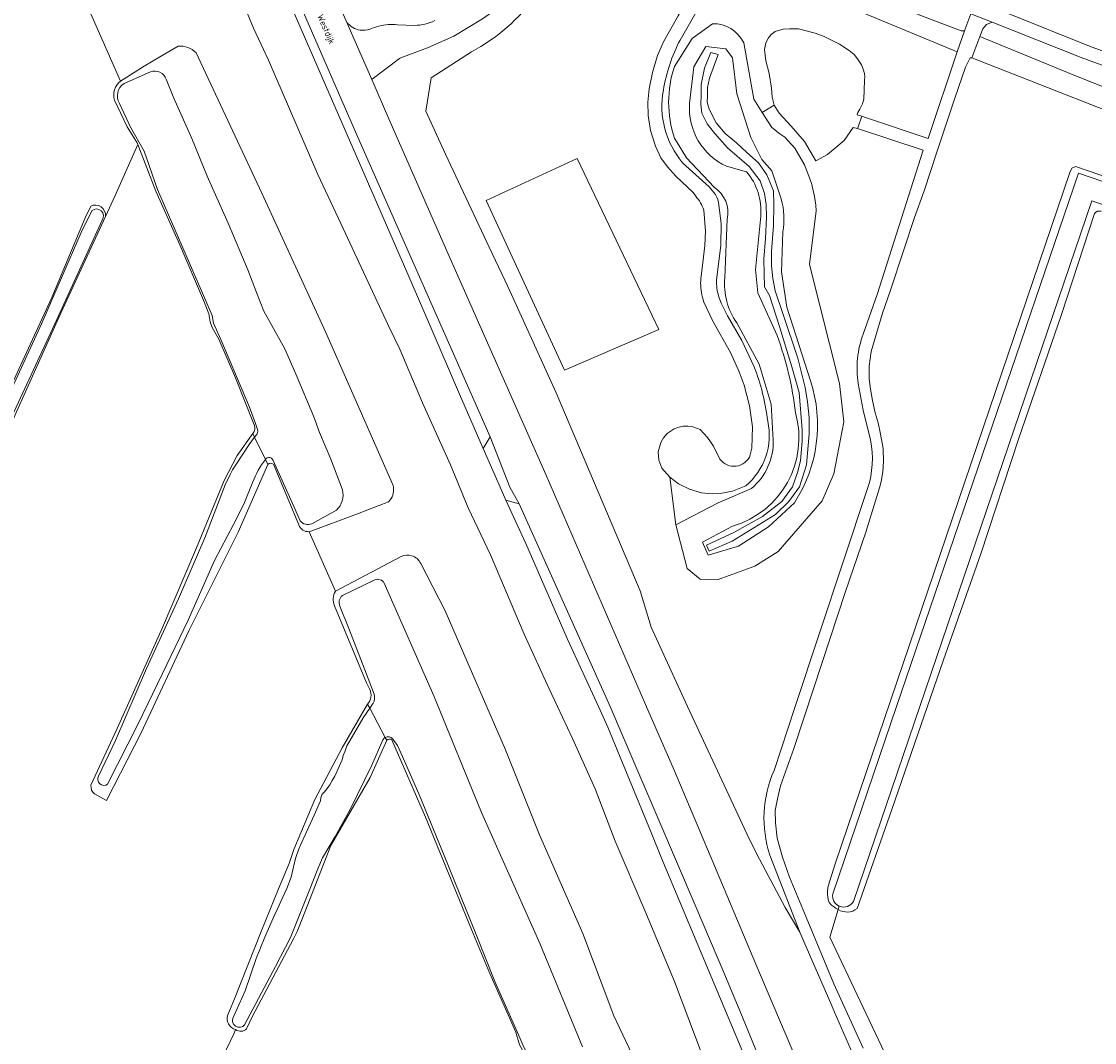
# Model space of a CAD drawing. Header units: metres. Extents: x 149984 to 156489, y 469398 to 478068.
# Tile 601 of 656: x 154035 to 154187, y 474453 to 474597. Entities that reach past the tile are written whole.
import ezdxf
from ezdxf.enums import TextEntityAlignment as Align

# ---------------------------------------------------------------- set-up
doc = ezdxf.new("R2010")
doc.units = ezdxf.units.M
doc.header["$LTSCALE"] = 0.75
for name, color, linetype, lineweight in [('B-WE-GR-GRAS-GV', 252, 'Continuous', 13), ('B-WE-GR-STRUIK-GV', 252, 'Continuous', 13), ('B-WE-GW-TALUD_KRUIN-G', 252, 'Continuous', 18), ('B-WE-OG-TERREIN_BEGROEID-GV', 252, 'Continuous', 18), ('B-WE-OG-TERREIN_ERF-GV', 252, 'Continuous', 18), ('B-WE-OG-TERREIN_OEVER-GV', 252, 'Continuous', 18), ('B-WE-OG-TOPOGRAFIE-T18', 7, 'Continuous', 18), ('B-WE-OG-WATER-GV', 252, 'Continuous', 18), ('B-WE-OG-WATER_MEER-GV', 252, 'Continuous', 18), ('B-WE-OG-WATER_SLOOT-GV', 252, 'Continuous', 18), ('B-WE-OG-WEG-GV', 252, 'Continuous', 18), ('B-WE-VH-GESLOTENVERHARDING_ASFALT-GV', 252, 'Continuous', 18), ('B-WE-VH-ONVERHARD_ZAND-GV', 252, 'Continuous', 18), ('B-WE-VH-OPENVERHARDING-GV', 252, 'Continuous', 18), ('B-WE-VH-OPENVERHARDING_BETONSTRAATSTEEN-GV', 252, 'Continuous', 18)]:
    doc.layers.add(name, color=color, linetype=linetype, lineweight=lineweight)
doc.styles.add('NLCS-ISO-M500-T18', font='NLCS-ISO.ttf', dxfattribs={"height": 0.9})

msp = doc.modelspace()

# ---------------------------------------------------------------- linework, layer by layer
at = {"layer": 'B-WE-GR-GRAS-GV', "flags": 128}
for points in [[(154049.159, 474588.241), (154045.004, 474597.718)], [(154047.053, 474569.163), (154048.404, 474572.089), (154051.629, 474579.285), (154051.527, 474579.552), (154050.09, 474581.809), (154048.317, 474585.553)], [(154068.011, 474539.747), (154065.39, 474546.376), (154063.037, 474551.829), (154062.088, 474553.496), (154061.832, 474554.303), (154061.636, 474555.391), (154060.853, 474557.338), (154057.548, 474565.161), (154054.146, 474572.712), (154051.629, 474579.285), (154048.404, 474572.089), (154047.053, 474569.163), (154040.466, 474554.891), (154029.751, 474531.079), (154015.282, 474498.933), (154004.12, 474474.109), (153981.067, 474423.525), (153969.8, 474397.972), (153954.34, 474363.126), (153948.903, 474350.829), (153946.601, 474346.129), (153945.914, 474344.399)], [(153942.645, 474347.557), (153945.22, 474351.824), (153950.568, 474362.619), (153971.638, 474409.508), (153976.436, 474421.355), (153984.726, 474439.587), (153988.789, 474448.458), (153993.936, 474458.606), (154020.358, 474516.262), (154039.497, 474557.73), (154044.19, 474568.965), (154044.967, 474570.603)], [(154045.006, 474488.897), (154048.699, 474496.916), (154055.094, 474511.165), (154059.904, 474522.417), (154063.773, 474531.893), (154065.602, 474535.414), (154067.841, 474538.514)], [(154074.33, 474525.626), (154070.727, 474534.215)], [(154069.951, 474534.144), (154065.762, 474524.589), (154058.824, 474510.691), (154052.108, 474496.286), (154047.213, 474486.761), (154045.494, 474487.687)], [(154079.479, 474516.286), (154075.79, 474524.68)], [(154084.336, 474502.426), (154083.843, 474503.333), (154079.338, 474514.232)], [(154064.305, 474456.524), (154065.251, 474458.764), (154069.003, 474468.281), (154071.447, 474474.315), (154072.961, 474477.848), (154073.631, 474479.852), (154076.566, 474486.884), (154080.43, 474494.182), (154084.015, 474500.351)], [(154086.71, 474495.259), (154084.392, 474489.995), (154078.84, 474480.404), (154074.737, 474469.93), (154074.098, 474468.299), (154073.553, 474467.265), (154067.748, 474456.26), (154066.956, 474454.536)], [(154101.266, 474462.367), (154098.663, 474468.578), (154092.158, 474484.394), (154087.422, 474495.301)], [(154116.438, 474428.018), (154115.814, 474429.807), (154113.333, 474435.408), (154111.708, 474440.103), (154111.003, 474441.459), (154110.136, 474442.225), (154109.877, 474442.527), (154109.705, 474442.967), (154109.583, 474443.817), (154106.051, 474451.207), (154105.433, 474452.297), (154104.918, 474454.06), (154101.266, 474462.367)], [(154063.736, 474450.862), (154064.122, 474451.687), (154065.184, 474453.952), (154065.41, 474454.434)], [(154065.41, 474454.434), (154065.184, 474453.952), (154064.122, 474451.687), (154063.736, 474450.862)]]:
    msp.add_lwpolyline(points, dxfattribs=at)
at = {"layer": 'B-WE-GR-GRAS-GV'}
for points in [[(154048.317, 474585.553, -0.2995888), (154049.159, 474588.241)], [(154044.967, 474570.603, -0.5913504), (154047.053, 474569.163)], [(154067.841, 474538.514, 0.3223676), (154068.011, 474539.747)], [(154070.727, 474534.215, 0.3986396), (154069.951, 474534.144)], [(154075.79, 474524.68, -0.3258955), (154074.33, 474525.626)], [(154079.338, 474514.232, -0.2340116), (154079.479, 474516.286)], [(154084.015, 474500.351, 0.2981129), (154084.336, 474502.426)], [(154087.422, 474495.301, 0.3993282), (154086.71, 474495.259)], [(154045.494, 474487.687, -0.2433849), (154045.006, 474488.897)], [(154065.41, 474454.434, -0.4548655), (154064.305, 474456.524)], [(154066.956, 474454.536, -0.3674221), (154065.41, 474454.434)]]:
    msp.add_lwpolyline(points, format="xyb", dxfattribs=at)
at = {"layer": 'B-WE-GR-STRUIK-GV', "flags": 128}
msp.add_lwpolyline([(154132.436, 474592.292), (154131.51, 474590.08), (154131.028, 474587.788), (154131.028, 474586.299), (154130.988, 474584.972), (154131.148, 474583.725), (154131.913, 474582.237), (154132.958, 474580.869), (154134.768, 474578.818), (154137.825, 474576.204), (154139.354, 474574.193), (154139.997, 474572.383), (154140.198, 474570.854), (154140.279, 474569.044), (154140.118, 474566.028), (154139.876, 474563.132), (154139.957, 474561.04), (154139.997, 474559.23), (154140.681, 474557.983), (154142.106, 474553.641), (154143.818, 474547.947), (154144.893, 474544.323), (154145.292, 474539.067), (154145.292, 474537.435), (154145.053, 474534.687), (154144.654, 474533.015), (154143.933, 474531.028), (154142.419, 474528.946), (154139.677, 474526.843), (154135.655, 474524.573), (154131.793, 474522.781), (154132.177, 474521.954), (154135.415, 474523.362), (154141.548, 474527.082), (154143.419, 474528.946), (154144.933, 474531.028), (154145.889, 474534.09), (154146.287, 474538.47), (154146.287, 474540.78), (154146.048, 474543.009), (154145.73, 474545.04), (154144.694, 474549.181), (154142.624, 474555.314), (154141.509, 474558.658), (154141.15, 474560.41), (154140.951, 474562.202), (154140.991, 474564.193), (154141.23, 474567.896), (154141.31, 474570.803), (154141.242, 474572.763), (154140.295, 474575.035), (154139.159, 474576.736), (154137.469, 474578.176), (154136.053, 474579.524), (154134.421, 474580.838), (154133.147, 474582.351), (154132.191, 474584.302), (154131.912, 474585.258), (154131.952, 474586.173), (154131.952, 474587.328), (154132.231, 474588.682), (154133.465, 474591.987)], close=True, dxfattribs=at)
at = {"layer": 'B-WE-GW-TALUD_KRUIN-G', "flags": 128}
for points in [[(154064.99, 474602.8), (154067.94, 474595.71), (154070.03, 474591.18), (154076.99, 474575.05), (154080.26, 474568.14), (154086.98, 474553.7), (154088.56, 474550.44), (154091.75, 474542.85), (154095.69, 474534.1), (154098.18, 474528.03), (154101.34, 474521.41), (154106.07, 474510.24), (154109.62, 474502.51), (154110.79, 474500), (154112.89, 474495.48), (154116.12, 474488.4), (154118.94, 474481.02), (154123.13, 474471.26), (154127.28, 474461.23), (154131.2, 474450.88)], [(154131.2, 474450.88), (154127.28, 474461.23), (154123.13, 474471.26), (154118.94, 474481.02), (154116.12, 474488.4), (154112.89, 474495.48), (154110.79, 474500), (154109.62, 474502.51), (154106.07, 474510.24), (154101.34, 474521.41), (154098.18, 474528.03), (154095.69, 474534.1), (154091.75, 474542.85), (154088.56, 474550.44), (154086.98, 474553.7), (154080.26, 474568.14), (154076.99, 474575.05), (154070.03, 474591.18), (154067.94, 474595.71), (154064.99, 474602.8)]]:
    msp.add_lwpolyline(points, dxfattribs=at)
at = {"layer": 'B-WE-OG-TERREIN_BEGROEID-GV', "flags": 128}
for points in [[(154130.28, 474572.019), (154129.914, 474572.507), (154127.467, 474574.835), (154126.282, 474576.134), (154125.387, 474577.442), (154124.597, 474579.075), (154123.921, 474581.287), (154123.561, 474583.403), (154123.543, 474585.273), (154123.736, 474587.134), (154124.184, 474589.46), (154124.895, 474591.866), (154125.72, 474593.797), (154127.809, 474597.475), (154130.425, 474601.996), (154133.025, 474606.598), (154132.835, 474606.68), (154132.121, 474607.129), (154128.834, 474608.28)], [(154134.801, 474605.832), (154128.069, 474594.039)], [(154137.05, 474593.633), (154138.456, 474585.691), (154139.666, 474583.804), (154141.356, 474584.845), (154141.059, 474585.984), (154140.966, 474587.232), (154140.654, 474589.324), (154140.17, 474591.118), (154139.967, 474592.726), (154140.17, 474593.647), (154140.56, 474594.333), (154140.919, 474594.833), (154141.481, 474595.254), (154142.604, 474595.566), (154143.509, 474595.613), (154144.789, 474595.597), (154147.13, 474595.004), (154148.41, 474594.552), (154150.564, 474593.475), (154151.937, 474592.554), (154152.639, 474591.977), (154153.076, 474591.399), (154153.638, 474590.541), (154153.903, 474589.917), (154154.106, 474589.308), (154154.122, 474588.84), (154154.075, 474588.356), (154154.013, 474586.983), (154153.997, 474585.703), (154153.778, 474585.016), (154153.607, 474584.673), (154153.404, 474584.283), (154153.123, 474583.799), (154153.029, 474583.493), (154153.715, 474583.284), (154154.208, 474583.118), (154163.077, 474580.14), (154167.136, 474592.384), (154134.801, 474605.832)], [(154064.99, 474602.8), (154067.94, 474595.71), (154070.03, 474591.18), (154076.99, 474575.05), (154080.26, 474568.14), (154086.98, 474553.7), (154088.56, 474550.44), (154091.75, 474542.85), (154095.69, 474534.1), (154098.18, 474528.03), (154101.34, 474521.41), (154106.07, 474510.24), (154109.62, 474502.51), (154110.79, 474500), (154112.89, 474495.48), (154116.12, 474488.4), (154118.94, 474481.02), (154123.13, 474471.26), (154127.28, 474461.23), (154131.2, 474450.88)], [(154131.2, 474450.88), (154127.28, 474461.23), (154123.13, 474471.26), (154118.94, 474481.02), (154116.12, 474488.4), (154112.89, 474495.48), (154110.79, 474500), (154109.62, 474502.51), (154106.07, 474510.24), (154101.34, 474521.41), (154098.18, 474528.03), (154095.69, 474534.1), (154091.75, 474542.85), (154088.56, 474550.44), (154086.98, 474553.7), (154080.26, 474568.14), (154076.99, 474575.05), (154070.03, 474591.18), (154067.94, 474595.71), (154064.99, 474602.8)], [(154107.749, 474600.352), (154106.766, 474601.654), (154100.236, 474597.032), (154096.186, 474594.565), (154092.479, 474592.953), (154088.705, 474591.533), (154088.496, 474591.454), (154084.672, 474588.526), (154084.606, 474588.477), (154087.03, 474582.928), (154095.64, 474563.22), (154109.126, 474532.764), (154123.182, 474500.287), (154127.244, 474491.02), (154132.301, 474478.979), (154138.76, 474463.689), (154145.419, 474447.963)], [(154054.735, 474600.11), (154047.47, 474598.183), (154045.004, 474597.718), (154049.159, 474588.241), (154052.523, 474590.363), (154055.04, 474591.84), (154057.294, 474593.164)], [(154147.544, 474425.891), (154125.48, 474478.641), (154123.98, 474482.25), (154117.89, 474497.12), (154116.57, 474500), (154112.15, 474509.61), (154106.34, 474523.02), (154103.519, 474529.139), (154103.03, 474530.2), (154100.315, 474536.426), (154096.97, 474544.1), (154092.82, 474553.7), (154089.68, 474561.02), (154076.38, 474591.581), (154072.449, 474600.715)], [(154174.125, 474597.885), (154185.792, 474593.166), (154197.107, 474588.983)], [(154127.294, 474590.32), (154129.769, 474594.24), (154132.637, 474596.332)], [(154132.637, 474596.332), (154129.769, 474594.24), (154127.294, 474590.32)], [(154142.857, 474580.316), (154142.16, 474580.791), (154141.002, 474581.722), (154139.666, 474583.804), (154138.456, 474585.691), (154137.05, 474593.633)], [(154059.82, 474592.234), (154069.114, 474572.431), (154078.137, 474552.777), (154087.614, 474531.183)], [(154144.965, 474468.171), (154142.9, 474471.68), (154139.29, 474478.48), (154137.85, 474481.26), (154129.14, 474500), (154127.81, 474502.87), (154123.99, 474511.19), (154122.452, 474516.313), (154110.62, 474544.275), (154104.297, 474558.119), (154103.36, 474560.169), (154101.176, 474564.818), (154095.021, 474577.916), (154092.218, 474584.01), (154092.981, 474588.715), (154098.664, 474592.372)], [(154098.664, 474592.372), (154092.981, 474588.715), (154092.218, 474584.01), (154095.021, 474577.916), (154101.176, 474564.818), (154103.36, 474560.169), (154104.297, 474558.119), (154110.62, 474544.275), (154122.452, 474516.313), (154123.99, 474511.19), (154127.81, 474502.87), (154129.14, 474500), (154137.85, 474481.26), (154139.29, 474478.48), (154142.9, 474471.68), (154144.965, 474468.171), (154140.726, 474479.064)], [(154129.428, 474585.08), (154130.019, 474590.242), (154131.694, 474593.14), (154134.543, 474592.82), (154135.473, 474591.515), (154136.058, 474586.437), (154138.077, 474580.276), (154139.609, 474577.163), (154141.027, 474575.576), (154142.347, 474571.619)], [(154142.347, 474571.619), (154141.027, 474575.576), (154139.609, 474577.163), (154138.077, 474580.276), (154136.058, 474586.437), (154135.473, 474591.515), (154134.543, 474592.82), (154131.694, 474593.14), (154130.019, 474590.242), (154129.428, 474585.08)], [(154187.078, 474584.499), (154169.229, 474591.539), (154168.987, 474591.541), (154168.339, 474590.214), (154166.818, 474585.841), (154164.352, 474578.381), (154162.479, 474572.747), (154161.152, 474569.017), (154159.592, 474564.288), (154157.735, 474558.732), (154156.611, 474555.502), (154155.534, 474551.85), (154155.035, 474550.102), (154154.754, 474548.042), (154154.754, 474546.247), (154154.91, 474544.796), (154155.191, 474543.188), (154155.581, 474541.456), (154156.002, 474540.02), (154156.346, 474538.444), (154156.705, 474536.4), (154156.751, 474534.589), (154156.673, 474533.107), (154156.439, 474531.749), (154156.221, 474530.844), (154154.27, 474524.601), (154151.367, 474516.096), (154149.26, 474509.635), (154146.935, 474502.628), (154144.095, 474494.107), (154142.253, 474488.816), (154141.801, 474487.006), (154141.488, 474485.336), (154141.52, 474483.588), (154141.754, 474481.465), (154142.503, 474478.781), (154143.486, 474475.956), (154145.874, 474470.276), (154149.76, 474460.912), (154153.895, 474451.813)], [(154153.118, 474581.549), (154152.471, 474581.7), (154151.235, 474579.866), (154148.878, 474577.884), (154147.224, 474576.995), (154145.632, 474579.726), (154143.744, 474581.895), (154142.042, 474583.705), (154141.356, 474584.845), (154139.666, 474583.804), (154141.002, 474581.722), (154142.16, 474580.791), (154142.857, 474580.316), (154144.244, 474578.776), (154145.611, 474576.455), (154146.62, 474573.824), (154147.045, 474571.954), (154147.2, 474570.76), (154147.255, 474569.964), (154146.307, 474562.361), (154150.55, 474545.564), (154151.169, 474540.168), (154149.76, 474532.839), (154148.111, 474529.014), (154141.894, 474521.881), (154138.619, 474519.794), (154133.448, 474517.937), (154130.894, 474517.994), (154129.085, 474519.493), (154127.497, 474525.649), (154126.634, 474532.362), (154125.483, 474533.658), (154125.064, 474534.79), (154124.997, 474535.936), (154125.357, 474537.281), (154125.737, 474537.928), (154126.261, 474538.519), (154127.238, 474539.184), (154127.772, 474539.395), (154128.51, 474539.552), (154129.152, 474539.574), (154129.853, 474539.479), (154130.908, 474539.074), (154131.95, 474537.96), (154132.783, 474536.727), (154133.684, 474534.927)], [(154153.918, 474552.567), (154155.852, 474558.159), (154162.348, 474578.52), (154153.118, 474581.549)], [(154132.891, 474573.28), (154128.98, 474577.409), (154127.29, 474580.204)], [(154127.29, 474580.204), (154128.98, 474577.409), (154132.891, 474573.28)], [(154138.159, 474530.792), (154133.439, 474528.735), (154127.497, 474525.649), (154129.085, 474519.493), (154130.894, 474517.994), (154133.448, 474517.937), (154138.619, 474519.794), (154141.894, 474521.881), (154148.111, 474529.014), (154149.76, 474532.839), (154151.169, 474540.168), (154150.55, 474545.564), (154146.307, 474562.361), (154147.255, 474569.964), (154147.2, 474570.76), (154147.045, 474571.954), (154146.62, 474573.824), (154145.611, 474576.455), (154144.244, 474578.776), (154142.857, 474580.316)], [(154128.442, 474576.734), (154132.166, 474573.312), (154132.823, 474572.54)], [(154137.449, 474575.463), (154134.642, 474576.221)], [(154134.642, 474576.221), (154137.449, 474575.463)], [(154157.734, 474449.413), (154149.171, 474467.492), (154150.377, 474471.375), (154150.012, 474471.561), (154149.862, 474471.7), (154149.694, 474471.819), (154149.431, 474471.979), (154149.117, 474472.344), (154148.956, 474472.807), (154148.875, 474473.492), (154148.875, 474473.995), (154148.976, 474474.66), (154149.929, 474477.825), (154183.017, 474575.366), (154183.321, 474575.94), (154183.828, 474576.21), (154235.181, 474558.62), (154479.659, 474474.516)], [(154133.476, 474571.139), (154133.861, 474568.144), (154133.832, 474565.098), (154133.217, 474560.177)], [(154131.097, 474561.055), (154131.582, 474565.045), (154131.677, 474567.07), (154131.429, 474570.051)], [(154141.753, 474552.346), (154139.051, 474558.372), (154138.718, 474561.67), (154139.459, 474569.189)], [(154139.459, 474569.189), (154138.718, 474561.67), (154139.051, 474558.372), (154141.753, 474552.346)], [(154134.371, 474560.513), (154134.732, 474568.762)], [(154134.732, 474568.762), (154134.371, 474560.513)], [(154142.549, 474566.96), (154142.363, 474561.319), (154143.131, 474556.337), (154146.477, 474545.949)], [(154146.477, 474545.949), (154143.131, 474556.337), (154142.363, 474561.319), (154142.549, 474566.96)], [(154137.982, 474535.509), (154138.194, 474536.473), (154138.294, 474539.451), (154137.867, 474542.442), (154137.135, 474545.35), (154136.415, 474547.238), (154135.207, 474549.953), (154132.697, 474554.356), (154131.448, 474557.061)], [(154133.873, 474556.914), (154134.787, 474555.151), (154136.773, 474551.665), (154138.483, 474548.014)], [(154141.219, 474537.61), (154140.912, 474542.674), (154139.25, 474548.305), (154136.082, 474554.138)], [(154136.082, 474554.138), (154139.25, 474548.305), (154140.912, 474542.674), (154141.219, 474537.61)], [(154154.94, 474537.616), (154153.898, 474541.8), (154153.206, 474545.575)], [(154137.359, 474531.163), (154135.475, 474530.38), (154133.73, 474530.045), (154132.611, 474530.006), (154131.107, 474530.166), (154129.396, 474530.663), (154127.868, 474531.439), (154126.634, 474532.362), (154127.497, 474525.649), (154133.439, 474528.735), (154138.159, 474530.792)], [(154141.323, 474490.998), (154144.31, 474500), (154154.528, 474530.788)], [(154086.949, 474528.886), (154082.582, 474527.201), (154075.79, 474524.68), (154079.479, 474516.286), (154088.771, 474521.162)], [(154132.02, 474521.345), (154136.336, 474522.617), (154140.532, 474525.374), (154144.2, 474528.771)], [(154144.2, 474528.771), (154140.532, 474525.374), (154136.336, 474522.617)], [(154136.336, 474522.617), (154132.02, 474521.345), (154131.217, 474523.212), (154135.485, 474525.453)], [(154135.485, 474525.453), (154131.217, 474523.212), (154132.02, 474521.345)], [(154091.5, 474520.19), (154094.932, 474513.51), (154103.478, 474493.887), (154108.249, 474481.891), (154114.36, 474467.982), (154118.731, 474456.382), (154124.211, 474444.838), (154125.57, 474441.311), (154125.688, 474441.006), (154128.504, 474426.787), (154132.504, 474410.055), (154134.363, 474405.643), (154136.764, 474401.402), (154142.544, 474391.529), (154146.183, 474385.009), (154149.323, 474380.119), (154157.071, 474369.065)], [(154153.783, 474447.888), (154149.537, 474457.654), (154149.527, 474457.678), (154145.525, 474466.882), (154144.965, 474468.171)]]:
    msp.add_lwpolyline(points, dxfattribs=at)
for points in [[(154150.137, 474605.73), (154149.191, 474603.49), (154149.03, 474603.132), (154154.498, 474600.69), (154161.644, 474597.653), (154167.728, 474595.344), (154168.163, 474595.334), (154168.219, 474595.495), (154169.076, 474597.73)], [(154170.764, 474595.595), (154170.351, 474594.538), (154183.498, 474589.109), (154189.283, 474586.811), (154190.279, 474589.491), (154184.629, 474591.59), (154172.088, 474596.541), (154171.288, 474596.219)], [(154141.242, 474572.763), (154141.31, 474570.803), (154141.23, 474567.896), (154140.991, 474564.193), (154140.951, 474562.202), (154141.15, 474560.41), (154141.509, 474558.658), (154142.624, 474555.314), (154144.694, 474549.181), (154145.73, 474545.04), (154146.048, 474543.009), (154146.287, 474540.78), (154146.287, 474538.47), (154145.889, 474534.09), (154144.933, 474531.028), (154143.419, 474528.946), (154141.548, 474527.082), (154135.415, 474523.362), (154132.177, 474521.954), (154131.793, 474522.781), (154135.655, 474524.573), (154139.677, 474526.843), (154142.419, 474528.946), (154143.933, 474531.028), (154144.654, 474533.015), (154145.053, 474534.687), (154145.292, 474537.435), (154145.292, 474539.067), (154144.893, 474544.323), (154143.818, 474547.947), (154142.106, 474553.641), (154140.681, 474557.983), (154139.997, 474559.23), (154139.957, 474561.04), (154139.876, 474563.132), (154140.118, 474566.028), (154140.279, 474569.044), (154140.198, 474570.854), (154139.997, 474572.383), (154139.354, 474574.193), (154137.825, 474576.204), (154134.768, 474578.818), (154132.958, 474580.869), (154131.913, 474582.237), (154131.148, 474583.725), (154130.988, 474584.972), (154131.028, 474586.299), (154131.028, 474587.788), (154131.51, 474590.08), (154132.436, 474592.292), (154133.465, 474591.987), (154132.231, 474588.682), (154131.952, 474587.328), (154131.952, 474586.173), (154131.912, 474585.258), (154132.191, 474584.302), (154133.147, 474582.351), (154134.421, 474580.838), (154136.053, 474579.524), (154137.469, 474578.176), (154139.159, 474576.736), (154140.295, 474575.035)], [(154125.089, 474553.214), (154111.769, 474547.465), (154100.756, 474571.408), (154113.588, 474577.31)]]:
    msp.add_lwpolyline(points, close=True, dxfattribs=at)
at = {"layer": 'B-WE-OG-TERREIN_BEGROEID-GV'}
for points in [[(154098.664, 474592.372, 0.1169053), (154107.749, 474600.352)], [(154107.749, 474600.352, -0.1169053), (154098.664, 474592.372)], [(154132.637, 474596.332, -0.3006424), (154137.05, 474593.633)], [(154137.05, 474593.633, 0.3006424), (154132.637, 474596.332)], [(154128.069, 474594.039, 0.0782787), (154125.722, 474586.952)], [(154057.294, 474593.164, -0.2329015), (154059.82, 474592.234)], [(154127.29, 474580.204, -0.1633056), (154127.294, 474590.32)], [(154127.294, 474590.32, 0.1633056), (154127.29, 474580.204)], [(154125.722, 474586.952, 0.2272434), (154128.442, 474576.734)], [(154134.642, 474576.221, -0.314546), (154129.428, 474585.08)], [(154129.428, 474585.08, 0.314546), (154134.642, 474576.221)], [(154139.459, 474569.189, 0.1982536), (154137.449, 474575.463)], [(154137.449, 474575.463, -0.1982536), (154139.459, 474569.189)], [(154132.823, 474572.54, -0.1334324), (154133.476, 474571.139)], [(154134.732, 474568.762, 0.3074376), (154132.891, 474573.28)], [(154132.891, 474573.28, -0.3074376), (154134.732, 474568.762)], [(154131.429, 474570.051, 0.0896426), (154130.28, 474572.019)], [(154142.347, 474571.619, -0.114187), (154142.549, 474566.96)], [(154142.549, 474566.96, 0.114187), (154142.347, 474571.619)], [(154131.086, 474558.425, -0.0863103), (154131.097, 474561.055)], [(154133.217, 474560.177, 0.0763479), (154133.498, 474557.938)], [(154136.082, 474554.138, -0.1768048), (154134.371, 474560.513)], [(154134.371, 474560.513, 0.1768048), (154136.082, 474554.138)], [(154131.448, 474557.061, -0.0467417), (154131.086, 474558.425)], [(154133.498, 474557.938, 0.0362748), (154133.873, 474556.914)], [(154153.206, 474545.575, -0.1335941), (154153.918, 474552.567)], [(154144.353, 474541.464, 0.0587938), (154141.753, 474552.346)], [(154141.753, 474552.346, -0.0587938), (154144.353, 474541.464)], [(154138.483, 474548.014, -0.0658506), (154140.43, 474540.251)], [(154146.477, 474545.949, -0.2265124), (154144.2, 474528.771)], [(154144.2, 474528.771, 0.2265124), (154146.477, 474545.949)], [(154135.485, 474525.453, 0.4122024), (154144.353, 474541.464)], [(154144.353, 474541.464, -0.4122024), (154135.485, 474525.453)], [(154140.43, 474540.251, -0.279842), (154137.359, 474531.163)], [(154138.159, 474530.792, 0.2282002), (154141.219, 474537.61)], [(154141.219, 474537.61, -0.2282002), (154138.159, 474530.792)], [(154154.528, 474530.788, 0.127704), (154154.94, 474537.616)], [(154133.684, 474534.927, 0.6025837), (154137.982, 474535.509)], [(154087.614, 474531.183, -0.2322961), (154087.169, 474529.129)], [(154087.169, 474529.129, -0.0328556), (154086.949, 474528.886)], [(154088.771, 474521.162, -0.1883814), (154090.229, 474521.289)], [(154090.229, 474521.289, -0.2179847), (154091.5, 474520.19)], [(154140.726, 474479.064, -0.183252), (154141.323, 474490.998)]]:
    msp.add_lwpolyline(points, format="xyb", dxfattribs=at)
at = {"layer": 'B-WE-OG-TERREIN_ERF-GV', "flags": 128}
for points in [[(154186.52, 474569.587), (154181.845, 474555.304), (154175.786, 474537.743), (154170.468, 474521.554), (154165.228, 474506.6), (154157.938, 474485.468), (154153.043, 474471.509)], [(154150.377, 474471.375), (154149.171, 474467.492), (154157.734, 474449.413), (154163.242, 474447.523), (154163.999, 474450.257), (154177.849, 474445.759), (154203.388, 474436.669), (154208.29, 474434.416), (154224.561, 474428.605), (154245.9, 474421.191), (154264.915, 474414.999)]]:
    msp.add_lwpolyline(points, dxfattribs=at)
at = {"layer": 'B-WE-OG-TERREIN_ERF-GV'}
for points in [[(154187.463, 474569.873, 0.3232024), (154186.52, 474569.587)], [(154153.043, 474471.509, -0.3151124), (154150.377, 474471.375)]]:
    msp.add_lwpolyline(points, format="xyb", dxfattribs=at)
at = {"layer": 'B-WE-OG-TERREIN_OEVER-GV', "flags": 128}
for points in [[(154057.294, 474593.164), (154055.04, 474591.84), (154052.523, 474590.363), (154049.159, 474588.241)], [(154087.614, 474531.183), (154078.137, 474552.777), (154069.114, 474572.431), (154059.82, 474592.234)], [(154049.672, 474587.909), (154053.406, 474589.545)], [(154055.622, 474588.5), (154056.684, 474585.839), (154059.215, 474580.146), (154061.373, 474574.84), (154064.355, 474568.187), (154067.147, 474561.635), (154068.332, 474558.421), (154069.399, 474555.779), (154072.323, 474550.485), (154073.928, 474546.807), (154076.419, 474540.862), (154077.222, 474538.678), (154078.808, 474534.932), (154080.466, 474530.587)], [(154048.317, 474585.553), (154050.09, 474581.809), (154051.527, 474579.552), (154051.629, 474579.285), (154054.146, 474572.712), (154057.548, 474565.161), (154060.853, 474557.338), (154061.636, 474555.391), (154061.832, 474554.303), (154062.088, 474553.496), (154063.037, 474551.829), (154065.39, 474546.376), (154068.011, 474539.747)], [(154068.508, 474539.087), (154068.187, 474539.958), (154067.34, 474542.232), (154063.324, 474551.784), (154062.263, 474554.1), (154062.11, 474555.167), (154058.897, 474562.582), (154054.383, 474572.958), (154052.492, 474578.369), (154050.582, 474581.747), (154049.027, 474585.104)], [(154479.659, 474474.516), (154235.181, 474558.62), (154183.828, 474576.21), (154183.321, 474575.94), (154183.017, 474575.366), (154149.929, 474477.825), (154148.976, 474474.66), (154148.875, 474473.995), (154148.875, 474473.492), (154148.956, 474472.807), (154149.117, 474472.344), (154149.431, 474471.979), (154149.694, 474471.819), (154149.862, 474471.7), (154150.012, 474471.561), (154150.377, 474471.375), (154150.525, 474471.85)], [(154149.598, 474473.576), (154158.605, 474500), (154184.253, 474575.246), (154261.384, 474548.83), (154315.528, 474530.286), (154403.822, 474500.464), (154405.13, 474500)], [(154044.967, 474570.603), (154044.19, 474568.965), (154039.497, 474557.73), (154020.358, 474516.262), (153993.936, 474458.606), (153988.789, 474448.458), (153984.726, 474439.587), (153976.436, 474421.355), (153971.638, 474409.508), (153950.568, 474362.619), (153945.22, 474351.824), (153942.645, 474347.557)], [(154389.149, 474500), (154314.585, 474526.548), (154259.273, 474545.845), (154186.142, 474571.358), (154161.874, 474500), (154152.528, 474472.52)], [(153944.944, 474349.931), (153947.478, 474355.676), (153952.799, 474366.366), (153957.667, 474376.842), (153962.37, 474387.498), (153967.145, 474397.941), (153971.591, 474408.705), (153977.533, 474422.382), (153981.683, 474431.849), (153985.949, 474441.022), (153991.722, 474453.421), (153997.218, 474465.277), (154002.415, 474476.274), (154007.244, 474486.889), (154012.619, 474498.482), (154017.883, 474509.525), (154023.234, 474521.595), (154030.679, 474538.113), (154038.092, 474554.114), (154043.642, 474566.892), (154045.133, 474569.958)], [(153945.914, 474344.399), (153946.601, 474346.129), (153948.903, 474350.829), (153954.34, 474363.126), (153969.8, 474397.972), (153981.067, 474423.525), (154004.12, 474474.109), (154015.282, 474498.933), (154029.751, 474531.079), (154040.466, 474554.891), (154047.053, 474569.163)], [(154153.043, 474471.509), (154157.938, 474485.468), (154165.228, 474506.6), (154170.468, 474521.554), (154175.786, 474537.743), (154181.845, 474555.304), (154186.52, 474569.587)], [(154046.575, 474568.64), (154040.18, 474554.634), (154029.026, 474530.603), (154019.213, 474508.346), (154009.902, 474487.425), (154001.46, 474468.885), (154001.065, 474467.701), (154000.095, 474465.811), (153999.065, 474464.009), (153998.413, 474462.926), (153997.967, 474461.948), (153995.46, 474456.289), (153991.211, 474446.85), (153985.573, 474434.61), (153979.648, 474421.463), (153974.239, 474408.916), (153968.793, 474395.877), (153963.104, 474383.113), (153957.674, 474371.117), (153954.131, 474362.86), (153950.12, 474354.221), (153945.87, 474345.532)], [(154046.092, 474490.191), (154048.482, 474495.228), (154052.844, 474505.383), (154057.338, 474515.213), (154061.065, 474523.804), (154063.909, 474531.284), (154064.65, 474532.73), (154064.969, 474533.384), (154065.55, 474534.267), (154067.309, 474536.983), (154068.076, 474538.026), (154067.841, 474538.514), (154065.602, 474535.414), (154063.773, 474531.893), (154059.904, 474522.417), (154055.094, 474511.165), (154048.699, 474496.916), (154045.006, 474488.897)], [(154067.841, 474538.514), (154068.076, 474538.026), (154068.28, 474538.302)], [(154045.494, 474487.687), (154047.213, 474486.761), (154052.108, 474496.286), (154058.824, 474510.691), (154065.762, 474524.589), (154069.951, 474534.144), (154069.604, 474534.862)], [(154069.604, 474534.862), (154069.951, 474534.144)], [(154074.497, 474526.216), (154073.86, 474527.733), (154070.706, 474534.727)], [(154070.727, 474534.215), (154074.33, 474525.626)], [(154067.835, 474531.706), (154066.546, 474528.556), (154065.128, 474525.697), (154062.438, 474520.614), (154058.737, 474512.205), (154055.101, 474504.66), (154051.603, 474497.485), (154047.357, 474489.071)], [(154075.79, 474524.68), (154082.582, 474527.201), (154086.949, 474528.886)], [(154079.639, 474527.734), (154076.141, 474525.796)], [(154088.771, 474521.162), (154079.479, 474516.286)], [(154157.071, 474369.065), (154149.323, 474380.119), (154146.183, 474385.009), (154142.544, 474391.529), (154136.764, 474401.402), (154134.363, 474405.643), (154132.504, 474410.055), (154128.504, 474426.787), (154125.688, 474441.006), (154125.57, 474441.311), (154124.211, 474444.838), (154118.731, 474456.382), (154114.36, 474467.982), (154108.249, 474481.891), (154103.478, 474493.887), (154094.932, 474513.51), (154091.5, 474520.19)], [(154080.462, 474515.681), (154085.046, 474517.899)], [(154086.361, 474517.429), (154093.348, 474501.505), (154100.099, 474485.068), (154108.336, 474466.507), (154114.305, 474451.991)], [(154079.338, 474514.232), (154083.843, 474503.333), (154084.336, 474502.426)], [(154084.947, 474501.737), (154083.615, 474505.184), (154081.346, 474511.028), (154080.121, 474514.169)], [(154065.047, 474456.164), (154066.755, 474459.887), (154068.298, 474464.465), (154069.548, 474467.467), (154070.697, 474470.158), (154072.621, 474474.327), (154073.218, 474475.955), (154073.718, 474478.027), (154073.887, 474478.695), (154074.284, 474479.782), (154074.488, 474480.35), (154076.504, 474484.685), (154077.357, 474486.695), (154077.433, 474487.147), (154077.521, 474487.395), (154077.632, 474487.648), (154077.91, 474487.953), (154078.161, 474488.254), (154078.674, 474488.969), (154079.009, 474489.563), (154079.385, 474490.212), (154080.435, 474492.496), (154080.589, 474493.115), (154080.834, 474493.764), (154081.093, 474494.454), (154081.492, 474495.166), (154083.4, 474498.425), (154084.314, 474499.786), (154084.015, 474500.351), (154080.43, 474494.182), (154076.566, 474486.884), (154073.631, 474479.852), (154072.961, 474477.848), (154071.447, 474474.315), (154069.003, 474468.281), (154065.251, 474458.764), (154064.305, 474456.524)], [(154084.015, 474500.351), (154084.314, 474499.786), (154084.783, 474500.485)], [(154086.179, 474495.304), (154084.631, 474491.748), (154081.559, 474485.495), (154079.438, 474481.685), (154077.65, 474478.66), (154076.995, 474477.096), (154075.771, 474473.994), (154073.13, 474467.425), (154071.044, 474463.321), (154066.676, 474455.124)], [(154066.956, 474454.536), (154067.748, 474456.26), (154073.553, 474467.265), (154074.098, 474468.299), (154074.737, 474469.93), (154078.84, 474480.404), (154084.392, 474489.995), (154086.71, 474495.259), (154086.505, 474495.647)], [(154086.505, 474495.647), (154086.71, 474495.259)], [(154087.422, 474495.301), (154092.158, 474484.394), (154098.663, 474468.578), (154101.266, 474462.367), (154104.918, 474454.06), (154105.433, 474452.297), (154106.051, 474451.207), (154109.583, 474443.817), (154109.705, 474442.967), (154109.877, 474442.527), (154110.136, 474442.225), (154111.003, 474441.459), (154111.708, 474440.103), (154113.333, 474435.408), (154115.814, 474429.807), (154116.438, 474428.018)], [(154116.652, 474428.444), (154113.967, 474434.936), (154113.361, 474436.261), (154111.962, 474440.588), (154111.369, 474441.678), (154110.705, 474442.694), (154107.709, 474448.695), (154106.068, 474451.98), (154105.497, 474453.273), (154101.966, 474461.238), (154099.323, 474467.868), (154094.796, 474479.002), (154091.365, 474487.371), (154088.914, 474492.942), (154088.245, 474494.498), (154087.578, 474495.415)], [(154150.564, 474471.834), (154150.525, 474471.85), (154150.377, 474471.375)]]:
    msp.add_lwpolyline(points, dxfattribs=at)
at = {"layer": 'B-WE-OG-TERREIN_OEVER-GV'}
for points in [[(154059.82, 474592.234, 0.2329015), (154057.294, 474593.164)], [(154053.406, 474589.545, -0.4352426), (154055.622, 474588.5)], [(154049.159, 474588.241, 0.2995888), (154048.317, 474585.553)], [(154049.027, 474585.104, -0.4043246), (154049.672, 474587.909)], [(154047.053, 474569.163, 0.5913504), (154044.967, 474570.603)], [(154045.133, 474569.958, -0.9051684), (154046.575, 474568.64)], [(154186.52, 474569.587, -0.3232024), (154187.463, 474569.873)], [(154068.011, 474539.747, -0.3223676), (154067.841, 474538.514)], [(154068.28, 474538.302, 0.3038255), (154068.508, 474539.087)], [(154069.604, 474534.862, 0.0729939), (154067.835, 474531.706)], [(154070.706, 474534.727, 0.6146765), (154069.604, 474534.862)], [(154069.951, 474534.144, -0.3986396), (154070.727, 474534.215)], [(154080.466, 474530.587, -0.265107), (154079.639, 474527.734)], [(154087.169, 474529.129, 0.2322961), (154087.614, 474531.183)], [(154086.949, 474528.886, 0.0328556), (154087.169, 474529.129)], [(154074.33, 474525.626, 0.3258955), (154075.79, 474524.68)], [(154076.141, 474525.796, -0.3344754), (154074.497, 474526.216)], [(154090.229, 474521.289, 0.1883814), (154088.771, 474521.162)], [(154091.5, 474520.19, 0.2179847), (154090.229, 474521.289)], [(154085.046, 474517.899, -0.3481213), (154086.361, 474517.429)], [(154079.479, 474516.286, 0.2340116), (154079.338, 474514.232)], [(154080.121, 474514.169, -0.3478589), (154080.462, 474515.681)], [(154084.336, 474502.426, -0.2981129), (154084.015, 474500.351)], [(154084.783, 474500.485, 0.2184515), (154084.947, 474501.737)], [(154086.505, 474495.647, 0.1453396), (154086.179, 474495.304)], [(154087.578, 474495.415, 0.383189), (154086.505, 474495.647)], [(154086.71, 474495.259, -0.3993282), (154087.422, 474495.301)], [(154045.006, 474488.897, 0.2433849), (154045.494, 474487.687)], [(154047.357, 474489.071, -0.8323445), (154046.092, 474490.191)], [(154150.525, 474471.85, -0.3480144), (154149.598, 474473.576)], [(154152.528, 474472.52, -0.3757996), (154150.564, 474471.834)], [(154150.377, 474471.375, 0.3151124), (154153.043, 474471.509)], [(154064.305, 474456.524, 0.4548655), (154065.41, 474454.434)], [(154066.676, 474455.124, -0.8991219), (154065.047, 474456.164)], [(154065.41, 474454.434, 0.3674221), (154066.956, 474454.536)]]:
    msp.add_lwpolyline(points, format="xyb", dxfattribs=at)
at = {"layer": 'B-WE-OG-WATER-GV', "flags": 128}
for points in [[(154068.076, 474538.026), (154067.309, 474536.983), (154065.55, 474534.267), (154064.969, 474533.384), (154064.65, 474532.73), (154063.909, 474531.284), (154061.065, 474523.804), (154057.338, 474515.213), (154052.844, 474505.383), (154048.482, 474495.228), (154046.092, 474490.191)], [(154069.604, 474534.862), (154068.076, 474538.026)], [(154047.357, 474489.071), (154051.603, 474497.485), (154055.101, 474504.66), (154058.737, 474512.205), (154062.438, 474520.614), (154065.128, 474525.697), (154066.546, 474528.556), (154067.835, 474531.706)], [(154086.505, 474495.647), (154084.314, 474499.786), (154083.4, 474498.425), (154081.492, 474495.166), (154081.093, 474494.454), (154080.834, 474493.764), (154080.589, 474493.115), (154080.435, 474492.496), (154079.385, 474490.212), (154079.009, 474489.563), (154078.674, 474488.969), (154078.161, 474488.254), (154077.91, 474487.953), (154077.632, 474487.648), (154077.521, 474487.395), (154077.433, 474487.147), (154077.357, 474486.695), (154076.504, 474484.685), (154074.488, 474480.35), (154074.284, 474479.782), (154073.887, 474478.695), (154073.718, 474478.027), (154073.218, 474475.955), (154072.621, 474474.327), (154070.697, 474470.158), (154069.548, 474467.467), (154068.298, 474464.465), (154066.755, 474459.887), (154065.047, 474456.164)], [(154066.676, 474455.124), (154071.044, 474463.321), (154073.13, 474467.425), (154075.771, 474473.994), (154076.995, 474477.096), (154077.65, 474478.66), (154079.438, 474481.685), (154081.559, 474485.495), (154084.631, 474491.748), (154086.179, 474495.304)]]:
    msp.add_lwpolyline(points, dxfattribs=at)
at = {"layer": 'B-WE-OG-WATER-GV'}
for points in [[(154067.835, 474531.706, -0.0729939), (154069.604, 474534.862)], [(154086.179, 474495.304, -0.1453396), (154086.505, 474495.647)], [(154046.092, 474490.191, 0.8323445), (154047.357, 474489.071)], [(154065.047, 474456.164, 0.8991219), (154066.676, 474455.124)]]:
    msp.add_lwpolyline(points, format="xyb", dxfattribs=at)
at = {"layer": 'B-WE-OG-WATER_MEER-GV', "flags": 128}
for points in [[(154479.096, 474466.007), (154480.68, 474470.4), (154480.86, 474471.26), (154480.95, 474471.6), (154481.01, 474472.02), (154481.05, 474472.47), (154481.01, 474472.83), (154480.94, 474473.14), (154480.83, 474473.33), (154480.6, 474473.55), (154480.19, 474473.81), (154465.8, 474479.03), (154438.57, 474488.47), (154421.37, 474494.24), (154405.13, 474500), (154403.822, 474500.464), (154315.528, 474530.286), (154261.384, 474548.83), (154184.253, 474575.246), (154158.605, 474500), (154149.598, 474473.576)], [(154152.528, 474472.52), (154161.874, 474500), (154186.142, 474571.358), (154259.273, 474545.845), (154314.585, 474526.548), (154389.149, 474500)], [(154085.046, 474517.899), (154080.462, 474515.681)], [(154114.305, 474451.991), (154108.336, 474466.507), (154100.099, 474485.068), (154093.348, 474501.505), (154086.361, 474517.429)], [(154080.121, 474514.169), (154081.346, 474511.028), (154083.615, 474505.184), (154084.947, 474501.737)], [(154084.783, 474500.485), (154084.314, 474499.786), (154086.505, 474495.647)], [(154087.578, 474495.415), (154088.245, 474494.498), (154088.914, 474492.942), (154091.365, 474487.371), (154094.796, 474479.002), (154099.323, 474467.868), (154101.966, 474461.238), (154105.497, 474453.273), (154106.068, 474451.98), (154107.709, 474448.695), (154110.705, 474442.694), (154111.369, 474441.678), (154111.962, 474440.588), (154113.361, 474436.261), (154113.967, 474434.936), (154116.652, 474428.444)], [(154150.525, 474471.85), (154150.564, 474471.834)]]:
    msp.add_lwpolyline(points, dxfattribs=at)
at = {"layer": 'B-WE-OG-WATER_MEER-GV'}
for points in [[(154086.361, 474517.429, 0.3481213), (154085.046, 474517.899)], [(154080.462, 474515.681, 0.3478589), (154080.121, 474514.169)], [(154084.947, 474501.737, -0.2184515), (154084.783, 474500.485)], [(154086.505, 474495.647, -0.383189), (154087.578, 474495.415)], [(154149.598, 474473.576, 0.3480144), (154150.525, 474471.85)], [(154150.564, 474471.834, 0.3757996), (154152.528, 474472.52)]]:
    msp.add_lwpolyline(points, format="xyb", dxfattribs=at)
at = {"layer": 'B-WE-OG-WATER_SLOOT-GV', "flags": 128}
for points in [[(154053.406, 474589.545), (154049.672, 474587.909)], [(154080.466, 474530.587), (154078.808, 474534.932), (154077.222, 474538.678), (154076.419, 474540.862), (154073.928, 474546.807), (154072.323, 474550.485), (154069.399, 474555.779), (154068.332, 474558.421), (154067.147, 474561.635), (154064.355, 474568.187), (154061.373, 474574.84), (154059.215, 474580.146), (154056.684, 474585.839), (154055.622, 474588.5)], [(154049.027, 474585.104), (154050.582, 474581.747), (154052.492, 474578.369), (154054.383, 474572.958), (154058.897, 474562.582), (154062.11, 474555.167), (154062.263, 474554.1), (154063.324, 474551.784), (154067.34, 474542.232), (154068.187, 474539.958), (154068.508, 474539.087)], [(154045.133, 474569.958), (154043.642, 474566.892), (154038.092, 474554.114), (154030.679, 474538.113), (154023.234, 474521.595), (154017.883, 474509.525), (154012.619, 474498.482), (154007.244, 474486.889), (154002.415, 474476.274), (153997.218, 474465.277), (153991.722, 474453.421), (153985.949, 474441.022), (153981.683, 474431.849), (153977.533, 474422.382), (153971.591, 474408.705), (153967.145, 474397.941), (153962.37, 474387.498), (153957.667, 474376.842), (153952.799, 474366.366), (153947.478, 474355.676), (153944.944, 474349.931)], [(153945.87, 474345.532), (153950.12, 474354.221), (153954.131, 474362.86), (153957.674, 474371.117), (153963.104, 474383.113), (153968.793, 474395.877), (153974.239, 474408.916), (153979.648, 474421.463), (153985.573, 474434.61), (153991.211, 474446.85), (153995.46, 474456.289), (153997.967, 474461.948), (153998.413, 474462.926), (153999.065, 474464.009), (154000.095, 474465.811), (154001.065, 474467.701), (154001.46, 474468.885), (154009.902, 474487.425), (154019.213, 474508.346), (154029.026, 474530.603), (154040.18, 474554.634), (154046.575, 474568.64)], [(154068.28, 474538.302), (154068.076, 474538.026), (154069.604, 474534.862)], [(154070.706, 474534.727), (154073.86, 474527.733), (154074.497, 474526.216)], [(154076.141, 474525.796), (154079.639, 474527.734)]]:
    msp.add_lwpolyline(points, dxfattribs=at)
at = {"layer": 'B-WE-OG-WATER_SLOOT-GV'}
for points in [[(154055.622, 474588.5, 0.4352426), (154053.406, 474589.545)], [(154049.672, 474587.909, 0.4043246), (154049.027, 474585.104)], [(154046.575, 474568.64, 0.9051684), (154045.133, 474569.958)], [(154068.508, 474539.087, -0.3038255), (154068.28, 474538.302)], [(154069.604, 474534.862, -0.6146765), (154070.706, 474534.727)], [(154079.639, 474527.734, 0.265107), (154080.466, 474530.587)], [(154074.497, 474526.216, 0.3344754), (154076.141, 474525.796)]]:
    msp.add_lwpolyline(points, format="xyb", dxfattribs=at)
at = {"layer": 'B-WE-OG-WEG-GV', "flags": 128}
msp.add_lwpolyline([(154073.69, 474600.88), (154072.26, 474601.158), (154072.449, 474600.715), (154076.38, 474591.581), (154089.68, 474561.02), (154092.82, 474553.7), (154096.97, 474544.1), (154100.315, 474536.426), (154101.302, 474538.047), (154082.45, 474580.76)], close=True, dxfattribs=at)
msp.add_lwpolyline([(154138.76, 474451.6), (154136.88, 474456.18), (154134.23, 474462.47), (154130.33, 474471.68), (154125.08, 474484), (154120.02, 474495.84), (154118.21, 474500), (154105.409, 474528.614), (154103.519, 474529.139), (154106.34, 474523.02), (154112.15, 474509.61), (154116.57, 474500), (154117.89, 474497.12), (154123.98, 474482.25), (154125.48, 474478.641), (154147.544, 474425.891)], dxfattribs=at)
at = {"layer": 'B-WE-VH-GESLOTENVERHARDING_ASFALT-GV', "flags": 128}
for points in [[(154145.419, 474447.963), (154138.76, 474463.689), (154132.301, 474478.979), (154127.244, 474491.02), (154123.182, 474500.287), (154109.126, 474532.764), (154095.64, 474563.22), (154087.03, 474582.928), (154084.606, 474588.477), (154081.106, 474596.515), (154073.574, 474613.812)], [(154197.107, 474588.983), (154185.792, 474593.166), (154174.125, 474597.885), (154169.84, 474599.619), (154169.508, 474599.753), (154161.834, 474602.938), (154141.463, 474611.391), (154138.821, 474612.634), (154137.987, 474610.862), (154149.006, 474606.207), (154150.137, 474605.73), (154169.076, 474597.73), (154172.088, 474596.541), (154184.629, 474591.59), (154190.279, 474589.491)], [(154128.834, 474608.28), (154132.121, 474607.129), (154132.835, 474606.68), (154133.025, 474606.598), (154134.801, 474605.832), (154167.136, 474592.384), (154168.163, 474595.334), (154167.728, 474595.344), (154161.644, 474597.653), (154154.498, 474600.69), (154149.03, 474603.132), (154147.912, 474603.631), (154147.204, 474603.947), (154139.9, 474606.958), (154137.187, 474608.244), (154136.823, 474608.569), (154136.788, 474608.938), (154136.845, 474609.438), (154136.937, 474609.859), (154137.098, 474610.151), (154137.549, 474610.68), (154137.849, 474610.927)], [(154081.106, 474596.515), (154084.606, 474588.477), (154084.672, 474588.526), (154088.496, 474591.454), (154088.705, 474591.533), (154092.479, 474592.953), (154096.186, 474594.565), (154100.236, 474597.032), (154106.766, 474601.654), (154108.036, 474602.553), (154108.372, 474602.749), (154109.293, 474603.287), (154111.366, 474604.497), (154114.134, 474605.903), (154117.651, 474607.424), (154121.236, 474608.421)], [(154073.69, 474600.88), (154082.45, 474580.76), (154101.302, 474538.047), (154104.09, 474530.96), (154105.409, 474528.614), (154118.21, 474500), (154120.02, 474495.84), (154125.08, 474484), (154130.33, 474471.68), (154134.23, 474462.47), (154136.88, 474456.18), (154138.76, 474451.6)], [(154153.895, 474451.813), (154149.76, 474460.912), (154145.874, 474470.276), (154143.486, 474475.956), (154142.503, 474478.781), (154141.754, 474481.465), (154141.52, 474483.588), (154141.488, 474485.336), (154141.801, 474487.006), (154142.253, 474488.816), (154144.095, 474494.107), (154146.935, 474502.628), (154149.26, 474509.635), (154151.367, 474516.096), (154154.27, 474524.601), (154156.221, 474530.844), (154156.439, 474531.749), (154156.673, 474533.107), (154156.751, 474534.589), (154156.705, 474536.4), (154156.346, 474538.444), (154156.002, 474540.02), (154155.581, 474541.456), (154155.191, 474543.188), (154154.91, 474544.796), (154154.754, 474546.247), (154154.754, 474548.042), (154155.035, 474550.102), (154155.534, 474551.85), (154156.611, 474555.502), (154157.735, 474558.732), (154159.592, 474564.288), (154161.152, 474569.017), (154162.479, 474572.747), (154164.352, 474578.381), (154166.818, 474585.841), (154168.339, 474590.214), (154168.987, 474591.541), (154169.229, 474591.539), (154170.351, 474594.538), (154170.764, 474595.595), (154171.288, 474596.219), (154172.088, 474596.541), (154169.076, 474597.73), (154168.219, 474595.495), (154168.163, 474595.334), (154167.136, 474592.384), (154163.077, 474580.14), (154154.208, 474583.118), (154153.715, 474583.284), (154153.198, 474581.782), (154153.118, 474581.549), (154162.348, 474578.52), (154155.852, 474558.159), (154153.918, 474552.567)], [(154090.634, 474596.104), (154088.23, 474596.193)], [(154190.695, 474586.253), (154190.619, 474586.28), (154189.283, 474586.811), (154183.498, 474589.109), (154170.351, 474594.538), (154169.229, 474591.539), (154187.078, 474584.499), (154298.897, 474543.568), (154307.518, 474539.623), (154311.427, 474538.075), (154417.634, 474500), (154486.449, 474475.33), (154486.891, 474475.172), (154487.62, 474474.911), (154489.328, 474474.298), (154490.433, 474473.879), (154490.995, 474473.666), (154494.527, 474472.325)], [(154153.206, 474545.575), (154153.898, 474541.8), (154154.94, 474537.616)], [(154154.528, 474530.788), (154144.31, 474500), (154141.323, 474490.998)], [(154140.726, 474479.064), (154144.965, 474468.171), (154145.525, 474466.882), (154149.527, 474457.678), (154149.537, 474457.654), (154153.783, 474447.888), (154162.645, 474428.873), (154171.671, 474409.454), (154177.638, 474397.495), (154185.44, 474384.109), (154187.594, 474380.741), (154188.654, 474379.132), (154189.778, 474377.438), (154190.895, 474375.981), (154192.775, 474373.528), (154195.568, 474369.377), (154197.94, 474366.193), (154200.328, 474363.072), (154202.825, 474360.2), (154204.183, 474358.952), (154205.712, 474357.5), (154210.363, 474353.261), (154211.383, 474354.468)]]:
    msp.add_lwpolyline(points, dxfattribs=at)
at = {"layer": 'B-WE-VH-GESLOTENVERHARDING_ASFALT-GV'}
for points in [[(154082.97, 474595.442, -0.1916385), (154081.106, 474596.515)], [(154093.489, 474596.778, -0.1120414), (154090.634, 474596.104)], [(154084.358, 474595.579, -0.12171), (154082.97, 474595.442)], [(154086.897, 474596.207, 0.0835492), (154084.358, 474595.579)], [(154088.23, 474596.193, 0.043514), (154086.897, 474596.207)], [(154153.918, 474552.567, 0.1335941), (154153.206, 474545.575)], [(154154.94, 474537.616, -0.127704), (154154.528, 474530.788)], [(154141.323, 474490.998, 0.183252), (154140.726, 474479.064)]]:
    msp.add_lwpolyline(points, format="xyb", dxfattribs=at)
at = {"layer": 'B-WE-VH-GESLOTENVERHARDING_ASFALT-GV', "flags": 128}
msp.add_lwpolyline([(154125.089, 474553.214), (154113.588, 474577.31), (154100.756, 474571.408), (154111.769, 474547.465)], close=True, dxfattribs=at)
at = {"layer": 'B-WE-VH-ONVERHARD_ZAND-GV', "flags": 128}
msp.add_lwpolyline([(154153.029, 474583.493), (154153.123, 474583.799), (154153.404, 474584.283), (154153.607, 474584.673), (154153.778, 474585.016), (154153.997, 474585.703), (154154.013, 474586.983), (154154.075, 474588.356), (154154.122, 474588.84), (154154.106, 474589.308), (154153.903, 474589.917), (154153.638, 474590.541), (154153.076, 474591.399), (154152.639, 474591.977), (154151.937, 474592.554), (154150.564, 474593.475), (154148.41, 474594.552), (154147.13, 474595.004), (154144.789, 474595.597), (154143.509, 474595.613), (154142.604, 474595.566), (154141.481, 474595.254), (154140.919, 474594.833), (154140.56, 474594.333), (154140.17, 474593.647), (154139.967, 474592.726), (154140.17, 474591.118), (154140.654, 474589.324), (154140.966, 474587.232), (154141.059, 474585.984), (154141.356, 474584.845), (154142.042, 474583.705), (154143.744, 474581.895), (154145.632, 474579.726), (154147.224, 474576.995), (154148.878, 474577.884), (154151.235, 474579.866), (154152.471, 474581.7), (154153.118, 474581.549), (154153.198, 474581.782), (154153.715, 474583.284)], close=True, dxfattribs=at)
at = {"layer": 'B-WE-VH-OPENVERHARDING-GV', "flags": 128}
msp.add_lwpolyline([(154101.302, 474538.047), (154100.315, 474536.426), (154103.03, 474530.2), (154103.519, 474529.139), (154105.409, 474528.614), (154104.09, 474530.96)], close=True, dxfattribs=at)
at = {"layer": 'B-WE-VH-OPENVERHARDING_BETONSTRAATSTEEN-GV', "flags": 128}
for points in [[(154070.172, 474621.623), (154072.658, 474615.914), (154073.574, 474613.812), (154081.106, 474596.515)], [(154134.801, 474605.832), (154133.025, 474606.598), (154130.425, 474601.996), (154127.809, 474597.475), (154125.72, 474593.797), (154124.895, 474591.866), (154124.184, 474589.46), (154123.736, 474587.134), (154123.543, 474585.273), (154123.561, 474583.403), (154123.921, 474581.287), (154124.597, 474579.075), (154125.387, 474577.442), (154126.282, 474576.134), (154127.467, 474574.835), (154129.914, 474572.507), (154130.28, 474572.019)], [(154128.069, 474594.039), (154134.801, 474605.832)], [(154088.23, 474596.193), (154090.634, 474596.104)], [(154132.823, 474572.54), (154132.166, 474573.312), (154128.442, 474576.734)], [(154133.217, 474560.177), (154133.832, 474565.098), (154133.861, 474568.144), (154133.476, 474571.139)], [(154131.429, 474570.051), (154131.677, 474567.07), (154131.582, 474565.045), (154131.097, 474561.055)], [(154131.448, 474557.061), (154132.697, 474554.356), (154135.207, 474549.953), (154136.415, 474547.238), (154137.135, 474545.35), (154137.867, 474542.442), (154138.294, 474539.451), (154138.194, 474536.473), (154137.982, 474535.509)], [(154138.483, 474548.014), (154136.773, 474551.665), (154134.787, 474555.151), (154133.873, 474556.914)], [(154133.684, 474534.927), (154132.783, 474536.727), (154131.95, 474537.96), (154130.908, 474539.074), (154129.853, 474539.479), (154129.152, 474539.574), (154128.51, 474539.552), (154127.772, 474539.395), (154127.238, 474539.184), (154126.261, 474538.519), (154125.737, 474537.928), (154125.357, 474537.281), (154124.997, 474535.936), (154125.064, 474534.79), (154125.483, 474533.658), (154126.634, 474532.362), (154127.868, 474531.439), (154129.396, 474530.663), (154131.107, 474530.166), (154132.611, 474530.006), (154133.73, 474530.045), (154135.475, 474530.38), (154137.359, 474531.163)]]:
    msp.add_lwpolyline(points, dxfattribs=at)
at = {"layer": 'B-WE-VH-OPENVERHARDING_BETONSTRAATSTEEN-GV'}
for points in [[(154081.106, 474596.515, 0.1916385), (154082.97, 474595.442)], [(154090.634, 474596.104, 0.1120414), (154093.489, 474596.778)], [(154082.97, 474595.442, 0.12171), (154084.358, 474595.579)], [(154084.358, 474595.579, -0.0835492), (154086.897, 474596.207)], [(154086.897, 474596.207, -0.043514), (154088.23, 474596.193)], [(154125.722, 474586.952, -0.0782787), (154128.069, 474594.039)], [(154128.442, 474576.734, -0.2272434), (154125.722, 474586.952)], [(154133.476, 474571.139, 0.1334324), (154132.823, 474572.54)], [(154130.28, 474572.019, -0.0896426), (154131.429, 474570.051)], [(154131.097, 474561.055, 0.0863103), (154131.086, 474558.425)], [(154133.498, 474557.938, -0.0763479), (154133.217, 474560.177)], [(154131.086, 474558.425, 0.0467417), (154131.448, 474557.061)], [(154133.873, 474556.914, -0.0362748), (154133.498, 474557.938)], [(154140.43, 474540.251, 0.0658506), (154138.483, 474548.014)], [(154137.359, 474531.163, 0.279842), (154140.43, 474540.251)], [(154137.982, 474535.509, -0.6025837), (154133.684, 474534.927)]]:
    msp.add_lwpolyline(points, format="xyb", dxfattribs=at)

# ---------------------------------------------------------------- texts
at = {"layer": 'B-WE-OG-TOPOGRAFIE-T18', "style": 'NLCS-ISO-M500-T18'}
msp.add_text('Westdijk', height=0.9, rotation=293.3, dxfattribs=at).set_placement((154078.052, 474595.522), align=Align.MIDDLE)

doc.saveas('drawing.dxf')
